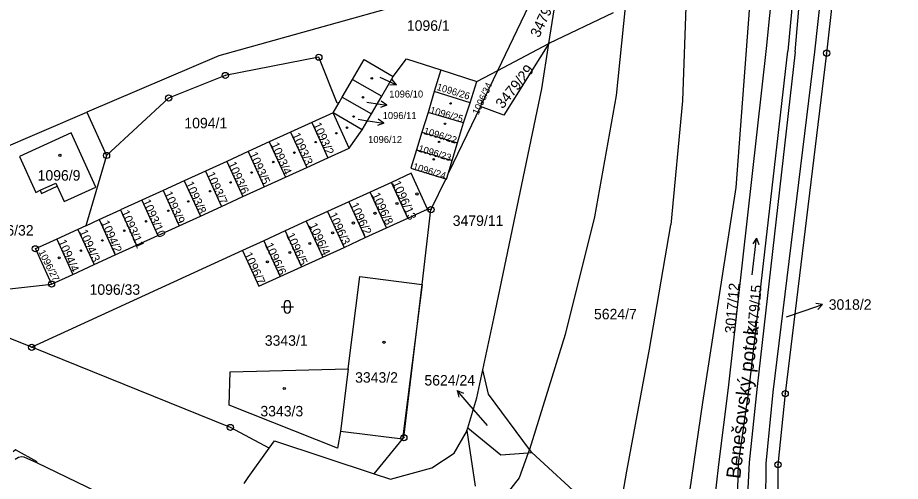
# Model space of a CAD drawing. Extents: x -733394 to -722299, y -1082822 to -1075049.
# Drawn here: x -727547.8 to -727404.5, y -1079376.3 to -1079301.1 of the extents above; entities that cross this region are included whole.
import ezdxf

# ---------------------------------------------------------------- set-up
doc = ezdxf.new("R2010")
doc.units = 0
for name, color, linetype in [('Hranice parcel', 7, 'Continuous'), ('Parcelní čísla', 7, 'Continuous'), ('Pop  PČ popisy', 7, 'Continuous'), ('Vnitřní kresba', 7, 'Continuous'), ('Značky bodu BP', 7, 'Continuous'), ('Značky budov', 7, 'Continuous'), ('Značky kultur', 7, 'Continuous')]:
    doc.layers.add(name, color=color, linetype=linetype)

msp = doc.modelspace()

# ---------------------------------------------------------------- linework, layer by layer
at = {"layer": 'Hranice parcel'}
for p, q in [((-727469.83, -1079309.66), (-727457.14, -1079283.24)), ((-727451.1, -1079300.33), (-727461.51, -1079305.26)), ((-727469.83, -1079309.66), (-727461.51, -1079305.26)), ((-727479.05, -1079309.56), (-727480.17, -1079313.05)), ((-727479.05, -1079309.56), (-727473.21, -1079311.44)), ((-727473.21, -1079311.44), (-727469.83, -1079309.66)), ((-727472.64, -1079315.5), (-727469.83, -1079309.66)), ((-727495.08, -1079314), (-727493.41, -1079311.13)), ((-727493.41, -1079311.13), (-727488.67, -1079313.85)), ((-727488.67, -1079313.85), (-727486.79, -1079310.63)), ((-727474.32, -1079314.89), (-727473.21, -1079311.44)), ((-727480.17, -1079313.05), (-727481.14, -1079316.45)), ((-727474.32, -1079314.89), (-727480.17, -1079313.05)), ((-727495.56, -1079314.83), (-727495.08, -1079314)), ((-727495.08, -1079314), (-727490.33, -1079316.71)), ((-727490.33, -1079316.71), (-727488.67, -1079313.85)), ((-727496.55, -1079316.53), (-727495.56, -1079314.83)), ((-727472.64, -1079315.5), (-727477.81, -1079326.28)), ((-727475.37, -1079318.15), (-727474.32, -1079314.89)), ((-727536.53, -1079316.43), (-727533.34, -1079323.45)), ((-727496.55, -1079316.53), (-727500.01, -1079318.1)), ((-727493.94, -1079322.25), (-727496.55, -1079316.53)), ((-727481.14, -1079316.45), (-727482.13, -1079319.65)), ((-727475.37, -1079318.15), (-727481.14, -1079316.45)), ((-727500.01, -1079318.1), (-727503.46, -1079319.68)), ((-727500.01, -1079318.1), (-727497.39, -1079323.83)), ((-727476.34, -1079321.38), (-727475.37, -1079318.15)), ((-727503.46, -1079319.68), (-727506.91, -1079321.25)), ((-727503.46, -1079319.68), (-727500.84, -1079325.4)), ((-727482.13, -1079319.65), (-727483.02, -1079322.51)), ((-727482.13, -1079319.65), (-727476.34, -1079321.38)), ((-727506.91, -1079321.25), (-727510.36, -1079322.83)), ((-727506.91, -1079321.25), (-727504.3, -1079326.98)), ((-727477.21, -1079324.27), (-727476.34, -1079321.38)), ((-727510.36, -1079322.83), (-727513.81, -1079324.41)), ((-727510.36, -1079322.83), (-727507.75, -1079328.55)), ((-727497.39, -1079323.83), (-727493.94, -1079322.25)), ((-727483.02, -1079322.51), (-727477.21, -1079324.27)), ((-727533.34, -1079323.45), (-727536.7, -1079334.86)), ((-727513.81, -1079324.41), (-727517.27, -1079325.98)), ((-727513.81, -1079324.41), (-727511.2, -1079330.13)), ((-727500.84, -1079325.4), (-727497.39, -1079323.83)), ((-727477.81, -1079326.28), (-727477.21, -1079324.27)), ((-727504.3, -1079326.98), (-727500.84, -1079325.4)), ((-727517.27, -1079325.98), (-727520.72, -1079327.56)), ((-727517.27, -1079325.98), (-727514.65, -1079331.71)), ((-727507.75, -1079328.55), (-727504.3, -1079326.98)), ((-727478.28, -1079327.26), (-727480.67, -1079332.23)), ((-727520.72, -1079327.56), (-727524.17, -1079329.14)), ((-727520.72, -1079327.56), (-727518.11, -1079333.28)), ((-727511.2, -1079330.13), (-727507.75, -1079328.55)), ((-727487.09, -1079327.81), (-727490.55, -1079329.39)), ((-727484.43, -1079333.63), (-727487.09, -1079327.81)), ((-727524.17, -1079329.14), (-727527.62, -1079330.71)), ((-727524.17, -1079329.14), (-727521.56, -1079334.86)), ((-727514.65, -1079331.71), (-727511.2, -1079330.13)), ((-727490.55, -1079329.39), (-727494, -1079330.97)), ((-727487.88, -1079335.21), (-727490.55, -1079329.39)), ((-727527.62, -1079330.71), (-727531.08, -1079332.29)), ((-727527.62, -1079330.71), (-727525.01, -1079336.44)), ((-727518.11, -1079333.28), (-727514.65, -1079331.71)), ((-727494, -1079330.97), (-727497.45, -1079332.55)), ((-727494, -1079330.97), (-727491.33, -1079336.78)), ((-727534.53, -1079333.86), (-727531.08, -1079332.29)), ((-727531.08, -1079332.29), (-727528.46, -1079338.01)), ((-727497.45, -1079332.55), (-727500.91, -1079334.13)), ((-727497.45, -1079332.55), (-727494.78, -1079338.36)), ((-727484.43, -1079333.63), (-727481.7, -1079332.38)), ((-727482.11, -1079344.36), (-727480.67, -1079332.23)), ((-727480.67, -1079332.23), (-727481.7, -1079332.38)), ((-727536.7, -1079334.86), (-727534.53, -1079333.86)), ((-727534.53, -1079333.86), (-727531.92, -1079339.59)), ((-727521.56, -1079334.86), (-727518.11, -1079333.28)), ((-727500.91, -1079334.13), (-727504.36, -1079335.7)), ((-727500.91, -1079334.13), (-727498.24, -1079339.93)), ((-727487.88, -1079335.21), (-727484.43, -1079333.63)), ((-727537.98, -1079335.44), (-727541.43, -1079337.01)), ((-727536.7, -1079334.86), (-727537.98, -1079335.44)), ((-727537.98, -1079335.44), (-727535.37, -1079341.16)), ((-727525.01, -1079336.44), (-727521.56, -1079334.86)), ((-727504.36, -1079335.7), (-727507.82, -1079337.28)), ((-727504.36, -1079335.7), (-727501.69, -1079341.51)), ((-727491.33, -1079336.78), (-727487.88, -1079335.21)), ((-727541.43, -1079337.01), (-727538.82, -1079342.74)), ((-727528.46, -1079338.01), (-727525.01, -1079336.44)), ((-727507.82, -1079337.28), (-727511.27, -1079338.86)), ((-727507.82, -1079337.28), (-727505.14, -1079343.08)), ((-727494.78, -1079338.36), (-727491.33, -1079336.78)), ((-727511.27, -1079338.86), (-727545.49, -1079354.57)), ((-727531.92, -1079339.59), (-727528.46, -1079338.01)), ((-727498.24, -1079339.93), (-727494.78, -1079338.36)), ((-727535.37, -1079341.16), (-727531.92, -1079339.59)), ((-727501.69, -1079341.51), (-727498.24, -1079339.93)), ((-727538.82, -1079342.74), (-727535.37, -1079341.16)), ((-727505.14, -1079343.08), (-727501.69, -1079341.51)), ((-727542.27, -1079344.32), (-727538.82, -1079342.74)), ((-727564.83, -1079346.77), (-727542.27, -1079344.32)), ((-727545.49, -1079354.57), (-727564.83, -1079346.77)), ((-727494.09, -1079358.04), (-727495.36, -1079368.23)), ((-727485.27, -1079369.48), (-727495.36, -1079368.23)), ((-727474.82, -1079368.07), (-727474.69, -1079367.64)), ((-727474.82, -1079368.07), (-727473.47, -1079377.09)), ((-727489.88, -1079375.11), (-727485.27, -1079369.48)), ((-727453.54, -1079381.47), (-727464.31, -1079371.63)), ((-727516.5, -1079386.86), (-727544.66, -1079373.33))]:
    msp.add_line(p, q, dxfattribs=at)
for points in [[(-727461.51, -1079305.26), (-727459.76, -1079293.98), (-727456.03, -1079280.39), (-727456.09, -1079277.94)], [(-727413.54, -1079280.68), (-727416.43, -1079306.85), (-727423.15, -1079362.08), (-727424.33, -1079373.63), (-727424.37, -1079379.68), (-727424.07, -1079383.31), (-727422.55, -1079388.79), (-727419.34, -1079396.12), (-727404.46, -1079422.62)], [(-727457.14, -1079283.24), (-727463.81, -1079284.31), (-727464.37, -1079285.85), (-727467.74, -1079294.05), (-727515.11, -1079307.3), (-727536.53, -1079316.43)], [(-727416.19, -1079286.42), (-727418.42, -1079306.63), (-727425.14, -1079361.87), (-727426.32, -1079373.42), (-727426.37, -1079379.83), (-727426.06, -1079383.48), (-727424.39, -1079389.59), (-727421.17, -1079396.92), (-727410.37, -1079416.81), (-727408.38, -1079419.71), (-727407.67, -1079421.38)], [(-727428.22, -1079400.7), (-727432.1, -1079392.33), (-727434.07, -1079385.55), (-727434.69, -1079380.28), (-727433.93, -1079373.61), (-727432.34, -1079361.12), (-727426.17, -1079306.09), (-727424.52, -1079289.41)], [(-727439.39, -1079394.4), (-727439.03, -1079380.58), (-727436.55, -1079363.54), (-727431.1, -1079328.67), (-727428.57, -1079294.79), (-727428.25, -1079290.75)], [(-727461.51, -1079305.26), (-727468.84, -1079316.89), (-727472.64, -1079315.5)], [(-727472.23, -1079358.21), (-727470.45, -1079349.87), (-727462.66, -1079312.64), (-727461.51, -1079305.26)], [(-727495.56, -1079314.83), (-727495.87, -1079314.97), (-727498.87, -1079307.51), (-727514.06, -1079310.47), (-727523.26, -1079314.13), (-727533.34, -1079323.45)], [(-727493.41, -1079311.13), (-727491.52, -1079307.88), (-727486.79, -1079310.63)], [(-727486.79, -1079310.63), (-727484.63, -1079307.76), (-727479.05, -1079309.56)], [(-727551.72, -1079325.32), (-727550.88, -1079323.64), (-727551.22, -1079322.69), (-727536.53, -1079316.43)], [(-727493.94, -1079322.25), (-727491.82, -1079319.28), (-727490.33, -1079316.71)], [(-727539.07, -1079319.8), (-727547.47, -1079323.62), (-727544.83, -1079329.43), (-727544.12, -1079329.1), (-727543.89, -1079329.6), (-727541.36, -1079328.44), (-727540.22, -1079330.94), (-727535.07, -1079328.6), (-727539.07, -1079319.8)], [(-727483.02, -1079322.51), (-727483.95, -1079325.52), (-727478.28, -1079327.26)], [(-727481.7, -1079332.38), (-727481.22, -1079332.17), (-727483.88, -1079326.33), (-727487.09, -1079327.81)], [(-727478.28, -1079327.26), (-727478.12, -1079327.31), (-727477.81, -1079326.28)], [(-727541.43, -1079337.01), (-727544.89, -1079338.59), (-727542.27, -1079344.32)], [(-727511.27, -1079338.86), (-727508.59, -1079344.66), (-727505.14, -1079343.08)], [(-727494.09, -1079358.04), (-727492.23, -1079343.1), (-727482.11, -1079344.36)], [(-727485.27, -1079369.48), (-727485.06, -1079369.22), (-727482.11, -1079344.36)], [(-727506.92, -1079370.95), (-727513.24, -1079367.57), (-727545.49, -1079354.57)], [(-727495.36, -1079368.23), (-727495.83, -1079370.94), (-727513.44, -1079363.96), (-727513.25, -1079358.56), (-727494.09, -1079358.04)], [(-727474.69, -1079367.64), (-727473.2, -1079362.76), (-727472.23, -1079358.21)], [(-727464.31, -1079371.63), (-727464.67, -1079371.14), (-727471.33, -1079362.15), (-727472.23, -1079358.21)], [(-727489.88, -1079375.11), (-727487.22, -1079375.99), (-727480.52, -1079374.11), (-727476.92, -1079371.77), (-727474.89, -1079368.31), (-727474.82, -1079368.07)], [(-727474.69, -1079367.64), (-727469.32, -1079372), (-727464.86, -1079371.67), (-727464.31, -1079371.63)], [(-727506.92, -1079370.95), (-727506.06, -1079369.75), (-727489.88, -1079375.11)], [(-727544.66, -1079373.33), (-727544.58, -1079373.14), (-727548.1, -1079371.21), (-727548.5, -1079371.52)], [(-727511.02, -1079376.64), (-727510.37, -1079375.67), (-727506.92, -1079370.95)], [(-727544.66, -1079373.33), (-727546.7, -1079372.37), (-727547.14, -1079372.32), (-727547.65, -1079372.44), (-727548.19, -1079372.75)]]:
    msp.add_lwpolyline(points, dxfattribs=at)
at = {"layer": 'Pop  PČ popisy'}
for p, q in [((-727488.96, -1079310.74), (-727486.24, -1079312.01)), ((-727486.24, -1079312.01), (-727486.94, -1079311.13)), ((-727486.24, -1079312.01), (-727487.36, -1079312.04)), ((-727491.06, -1079314.8), (-727490.78, -1079314.84)), ((-727490.78, -1079314.84), (-727487.82, -1079315.31)), ((-727487.82, -1079315.31), (-727488.88, -1079315.65)), ((-727487.82, -1079315.31), (-727488.73, -1079314.66)), ((-727492.49, -1079317.56), (-727491.27, -1079317.75)), ((-727491.27, -1079317.75), (-727488.31, -1079318.22)), ((-727488.31, -1079318.22), (-727489.37, -1079318.56)), ((-727488.31, -1079318.22), (-727489.22, -1079317.57)), ((-727422.93, -1079349.63), (-727419.93, -1079348.6)), ((-727419.93, -1079348.6), (-727417.09, -1079347.62)), ((-727417.09, -1079347.62), (-727418.2, -1079347.48)), ((-727417.09, -1079347.62), (-727417.88, -1079348.42)), ((-727474.46, -1079363.86), (-727476.43, -1079361.59)), ((-727476.43, -1079361.59), (-727475.39, -1079362.02)), ((-727476.43, -1079361.59), (-727476.15, -1079362.68)), ((-727471.47, -1079367.27), (-727474.46, -1079363.86))]:
    msp.add_line(p, q, dxfattribs=at)
at = {"layer": 'Vnitřní kresba'}
for p, q in [((-727421.08, -1079288.17), (-727422.72, -1079306.53)), ((-727421.54, -1079306.62), (-727419.86, -1079287.74)), ((-727439.12, -1079294.67), (-727439.81, -1079314.58)), ((-727449.13, -1079299.4), (-727450.62, -1079313.73)), ((-727429.01, -1079361.24), (-727422.72, -1079306.53)), ((-727421.54, -1079306.62), (-727427.78, -1079361.44)), ((-727450.62, -1079313.73), (-727454.09, -1079333.41)), ((-727439.81, -1079314.58), (-727441.71, -1079334.72)), ((-727491.82, -1079319.28), (-727496.55, -1079316.53)), ((-727544.12, -1079329.1), (-727541.59, -1079327.94)), ((-727541.59, -1079327.94), (-727541.36, -1079328.44)), ((-727454.09, -1079333.41), (-727458.86, -1079352.49)), ((-727445.16, -1079354.85), (-727441.71, -1079334.72)), ((-727482.11, -1079344.36), (-727485.27, -1079369.48)), ((-727458.86, -1079352.49), (-727464.67, -1079371.14)), ((-727448.84, -1079374.64), (-727445.16, -1079354.85)), ((-727430.74, -1079373.4), (-727429.01, -1079361.24)), ((-727427.78, -1079361.44), (-727429.02, -1079373.24)), ((-727464.86, -1079371.67), (-727466.32, -1079375.76)), ((-727464.67, -1079371.14), (-727464.86, -1079371.67)), ((-727429.02, -1079373.24), (-727429.36, -1079379.96)), ((-727450.29, -1079382.59), (-727448.84, -1079374.64)), ((-727430.9, -1079380.03), (-727430.74, -1079373.4)), ((-727466.32, -1079375.76), (-727468.7, -1079378.74))]:
    msp.add_line(p, q, dxfattribs=at)
at = {"layer": 'Značky bodu BP'}
for centre, radius in [((-727498.87, -1079307.51), 0.5), ((-727416.43, -1079306.85), 0.5), ((-727416.43, -1079306.85), 0.0303), ((-727498.87, -1079307.51), 0.0303), ((-727514.06, -1079310.47), 0.5), ((-727514.06, -1079310.47), 0.0303), ((-727523.26, -1079314.13), 0.5), ((-727523.26, -1079314.13), 0.0303), ((-727533.34, -1079323.45), 0.5), ((-727533.34, -1079323.45), 0.0303), ((-727480.67, -1079332.23), 0.5), ((-727480.67, -1079332.23), 0.0303), ((-727544.89, -1079338.59), 0.5), ((-727544.89, -1079338.59), 0.0303), ((-727542.27, -1079344.32), 0.5), ((-727542.27, -1079344.32), 0.0303), ((-727545.49, -1079354.57), 0.5), ((-727545.49, -1079354.57), 0.0303), ((-727423.15, -1079362.08), 0.5), ((-727423.15, -1079362.08), 0.0303), ((-727513.24, -1079367.57), 0.5), ((-727513.24, -1079367.57), 0.0303), ((-727485.06, -1079369.22), 0.5), ((-727485.06, -1079369.22), 0.0303), ((-727424.33, -1079373.63), 0.5), ((-727424.33, -1079373.63), 0.0303)]:
    msp.add_circle(centre, radius, dxfattribs=at)
at = {"layer": 'Značky budov'}
for centre, radius in [((-727490.27, -1079310.92), 0.122), ((-727491.7, -1079314.01), 0.122), ((-727477.49, -1079315.01), 0.117), ((-727493.22, -1079317.13), 0.122), ((-727478.38, -1079318.3), 0.117), ((-727496.03, -1079319.84), 0.117), ((-727494.29, -1079318.95), 0.122), ((-727499.38, -1079321.28), 0.117), ((-727479.35, -1079321.24), 0.117), ((-727502.85, -1079322.99), 0.117), ((-727540.91, -1079323.43), 0.175), ((-727506.27, -1079324.51), 0.117), ((-727480.21, -1079324.08), 0.117), ((-727509.78, -1079326.22), 0.117), ((-727513.21, -1079327.82), 0.117), ((-727516.52, -1079329.25), 0.117), ((-727482.94, -1079329.69), 0.175), ((-727520.07, -1079330.9), 0.117), ((-727486.19, -1079331.24), 0.175), ((-727523.31, -1079332.42), 0.117), ((-727489.76, -1079332.82), 0.175), ((-727526.92, -1079334.13), 0.117), ((-727493.27, -1079334.41), 0.175), ((-727530.47, -1079335.65), 0.117), ((-727496.64, -1079336), 0.175), ((-727534.02, -1079337.24), 0.117), ((-727537.51, -1079338.89), 0.117), ((-727500.34, -1079337.72), 0.175), ((-727541.02, -1079340.06), 0.175), ((-727503.58, -1079339.18), 0.175), ((-727507.22, -1079340.7), 0.175), ((-727488.28, -1079353.75), 0.175), ((-727504.48, -1079361.25), 0.175)]:
    msp.add_circle(centre, radius, dxfattribs=at)
at = {"layer": 'Značky kultur'}
for p, q in [((-727428.54, -1079342.82), (-727427.8, -1079336.87)), ((-727427.8, -1079336.87), (-727428.42, -1079337.78)), ((-727427.8, -1079336.87), (-727427.43, -1079337.9)), ((-727504.98, -1079348.01), (-727502.98, -1079348.01)), ((-727504.48, -1079347.51), (-727504.48, -1079348.51)), ((-727503.48, -1079348.51), (-727503.48, -1079347.51))]:
    msp.add_line(p, q, dxfattribs=at)
for centre, start, end in [((-727503.98, -1079347.51), 0, 180), ((-727503.98, -1079348.51), 180, 359.9879)]:
    msp.add_arc(centre, 0.5, start, end, dxfattribs=at)

# ---------------------------------------------------------------- texts
at = {"layer": 'Parcelní čísla'}
for s, height, rotation, p in [('3479/4', 1.7, 65, (-727463.1, -1079304.44)), ('3479/29', 1.7, 51, (-727469.02, -1079315.98)), ('1096/26', 1.14, 343, (-727479.83, -1079312.8)), ('1096/34', 1.139, 65, (-727472.98, -1079316.95)), ('1096/25', 1.14, 344, (-727480.92, -1079316.58)), ('1093/2', 1.36, 294, (-727499.85, -1079318.43)), ('1093/3', 1.36, 294, (-727503.27, -1079320.09)), ('1096/22', 1.14, 343, (-727481.95, -1079319.94)), ('1093/4', 1.36, 294, (-727506.71, -1079321.64)), ('1093/5', 1.36, 294, (-727510.2, -1079323.2)), ('1096/23', 1.14, 343, (-727482.83, -1079322.79)), ('1093/6', 1.36, 294, (-727513.65, -1079324.78)), ('1096/24', 1.14, 343, (-727483.71, -1079325.71)), ('1093/7', 1.36, 294, (-727517.13, -1079326.45)), ('1093/8', 1.36, 294, (-727520.56, -1079327.99)), ('1096/13', 1.4, 294, (-727486.99, -1079327.89)), ('1093/9', 1.36, 294, (-727524.03, -1079329.59)), ('1096/8', 1.36, 295, (-727490.3, -1079329.82)), ('1093/10', 1.36, 294, (-727527.56, -1079330.89)), ('1096/2', 1.36, 295, (-727493.81, -1079331.44)), ('1093/11', 1.36, 294, (-727531.02, -1079332.65)), ('1096/3', 1.36, 295, (-727497.29, -1079333.04)), ('1094/2', 1.36, 294, (-727534.27, -1079334.31)), ('1096/4', 1.36, 295, (-727500.51, -1079334.75)), ('1094/3', 1.36, 294, (-727537.8, -1079335.8)), ('1094/4', 1.36, 294, (-727541.23, -1079337.43)), ('1096/5', 1.36, 295, (-727504.2, -1079336.36)), ('1096/27', 1.139, 297, (-727544.43, -1079339.1)), ('1096/6', 1.36, 295, (-727507.66, -1079337.97)), ('1096/7', 1.36, 295, (-727511.07, -1079339.5)), ('3017/12', 1.7, 85, (-727431.28, -1079352.4)), ('3479/15', 1.7, 85, (-727427.68, -1079352.7))]:
    msp.add_text(s, height=height, rotation=rotation, dxfattribs=at).set_placement(p)
for s, height, p in [('1096/1', 1.7, (-727484.58, -1079303.22)), ('1096/10', 1.139, (-727487.44, -1079314.05)), ('1094/1', 1.7, (-727520.7, -1079319.04)), ('1096/11', 1.139, (-727488.51, -1079317.54)), ('1096/12', 1.139, (-727490.87, -1079321.42)), ('1096/9', 1.7, (-727544.53, -1079327.53)), ('3479/11', 1.7, (-727477.13, -1079334.87)), ('1096/32', 1.7, (-727553.4, -1079336.44)), ('1096/33', 1.7, (-727536.1, -1079346.05)), ('3018/2', 1.7, (-727416.09, -1079348.48)), ('5624/7', 1.7, (-727454.2, -1079350.03)), ('3343/1', 1.7, (-727507.64, -1079354.32)), ('3343/2', 1.7, (-727492.98, -1079360.31)), ('5624/24', 1.7, (-727481.73, -1079360.77)), ('3343/3', 1.7, (-727508.36, -1079365.78))]:
    msp.add_text(s, height=height, dxfattribs=at).set_placement(p)
at = {"layer": 'Pop  PČ popisy'}
msp.add_text('Benešovský potok', height=2.3, rotation=83, dxfattribs=at).set_placement((-727430.47, -1079375.98))

doc.saveas('drawing.dxf')
